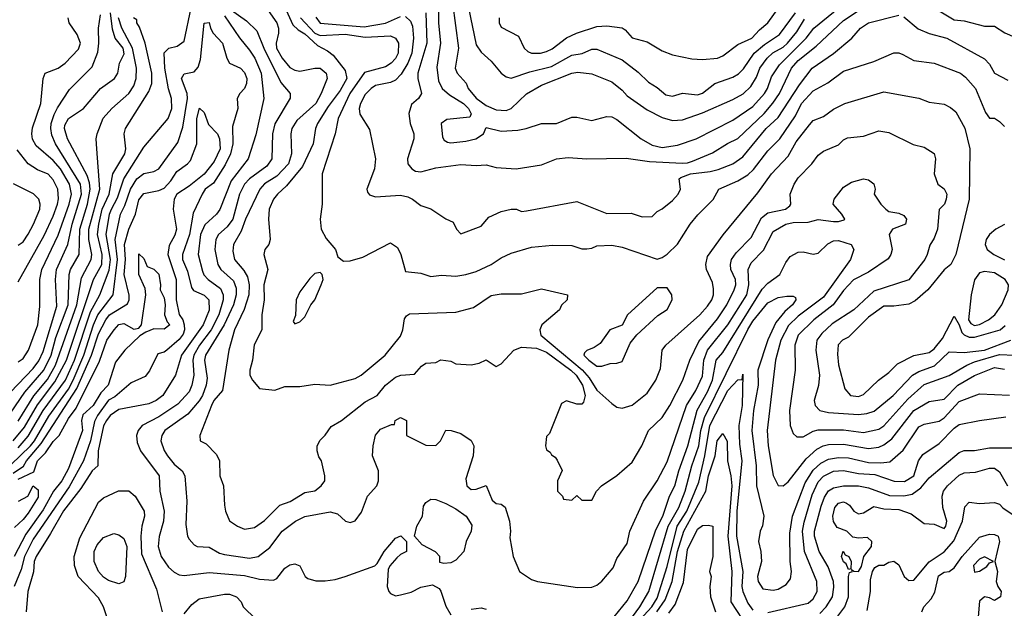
# Model space of a CAD drawing. Header units: inches. Extents: x 1793389 to 1900389, y 320802 to 470796.
# Tile 621 of 656: x 1862157 to 1866069, y 420804 to 423143. Entities that reach past the tile are written whole.
import ezdxf

# ---------------------------------------------------------------- set-up
doc = ezdxf.new("R2010")
doc.units = ezdxf.units.IN
doc.header["$MEASUREMENT"] = 0
doc.layers.add('B8462', color=7, linetype='Continuous')

msp = doc.modelspace()

# ---------------------------------------------------------------- linework, layer by layer
at = {"layer": 'B8462', "color": 2}
for points, elevation in [([(1863770.2, 423170.2), (1863774, 423050), (1863738, 422930), (1863738, 422910), (1863753.4, 422850), (1863741, 422830), (1863713.4, 422806.6), (1863702.8, 422770), (1863707.7, 422730), (1863723, 422690), (1863723, 422670), (1863698, 422590), (1863699.1, 422570), (1863714.8, 422550), (1863730, 422540.5), (1863750, 422538), (1863810, 422554.4), (1863910, 422567.7), (1863970, 422564), (1864010, 422566.8), (1864050, 422556), (1864130, 422551), (1864230, 422566), (1864289.5, 422590.5), (1864335.9, 422595.9), (1864410, 422590.7), (1864567, 422593), (1864659.3, 422579.3), (1864790, 422573.1), (1864810, 422573.7), (1864830, 422580.3), (1864910, 422614.4), (1864968.5, 422651.5), (1865010, 422670.5), (1865115.1, 422770), (1865148.9, 422811.1), (1865175.4, 422850), (1865224, 422950), (1865250, 422981.1), (1865321.6, 423038.4), (1865430, 423139.5), (1865570, 423234.4)], 306), ([(1863821.1, 423241.1), (1863821.1, 423130), (1863828.8, 423050), (1863813.8, 422953.8), (1863820.7, 422900.7), (1863834.9, 422870), (1863864.7, 422844.7), (1863920.4, 422810), (1863939.3, 422790), (1863951.1, 422768.9), (1863944.7, 422755.3), (1863853.4, 422746.6), (1863831, 422730), (1863836.3, 422676.3), (1863843.8, 422663.8), (1863856.8, 422656.8), (1863870, 422654), (1863930, 422660.4), (1863968.7, 422670), (1863999, 422690), (1864010, 422714), (1864070, 422700.7), (1864135.5, 422704.5), (1864169.4, 422710.6), (1864230, 422730.8), (1864290, 422731), (1864350, 422756), (1864370, 422756), (1864430, 422742), (1864490, 422758.8), (1864510, 422757.3), (1864530, 422746.8), (1864626, 422670), (1864670, 422644.9), (1864710, 422635.5), (1864770, 422643.8), (1864844, 422670), (1864990, 422744.4), (1865070, 422797.6), (1865115.8, 422850), (1865128.2, 422870), (1865144.5, 422915.5), (1865175.8, 422964.2), (1865282, 423070), (1865311.6, 423110), (1865482.9, 423250)], 310), ([(1862150, 421441.3), (1862190, 421487.6), (1862249.8, 421590), (1862338, 421710), (1862374.1, 421790), (1862438.4, 421981.6), (1862474.8, 422050), (1862512.7, 422147.3), (1862517, 422190), (1862500.3, 422290), (1862513.6, 422370), (1862520.8, 422390), (1862544.9, 422435.1), (1862570.9, 422510), (1862650, 422636), (1862746, 422750), (1862760.7, 422790), (1862759.5, 422830), (1862748, 422868), (1862733.5, 422950), (1862730, 423011.3), (1862748.7, 423030), (1862782.7, 423037.3), (1862810, 423058), (1862838, 423190)], 282), ([(1862985.3, 423190), (1863058.2, 423138.2), (1863098.9, 423098.9), (1863126.3, 423030), (1863194, 422894), (1863231, 422850), (1863230.8, 422830.8), (1863170.3, 422729.7), (1863161.3, 422690), (1863159.1, 422590), (1863138.9, 422561.1), (1863070.4, 422510), (1863050.2, 422489.8), (1863030.3, 422450), (1863003.1, 422350), (1862980.4, 422319.6), (1862946, 422290), (1862935.8, 422270), (1862932.2, 422230), (1862944.2, 422170), (1862956.4, 422150), (1863005.8, 422105.8), (1863016.5, 422076.5), (1863017.3, 422050), (1863005.8, 422010), (1862969.2, 421930), (1862894.3, 421810), (1862890.3, 421790), (1862901.1, 421718.9), (1862897.6, 421690), (1862883.2, 421650), (1862870, 421627.8), (1862824.1, 421575.9), (1862733.4, 421510), (1862721.6, 421490), (1862717.1, 421470), (1862730, 421431), (1862743.8, 421410), (1862770, 421377.3), (1862802.8, 421350), (1862813, 421330), (1862820.5, 421230), (1862816.8, 421136.8), (1862824, 421090), (1862830, 421078), (1862850, 421056), (1862862, 421050), (1862910, 421047.3), (1862950, 421023), (1862970, 421017.1), (1863070, 421003.1), (1863104, 421010), (1863150, 421044.9), (1863199, 421110), (1863252.7, 421150), (1863290, 421168.4), (1863390, 421187.3), (1863418.8, 421178.8), (1863450.7, 421150.7), (1863470, 421144.7), (1863490, 421151), (1863514.2, 421185.8), (1863539, 421250), (1863575.3, 421290), (1863582, 421310), (1863582, 421350), (1863559, 421410), (1863561.2, 421450), (1863570, 421492), (1863590, 421516), (1863634, 421534), (1863646, 421534), (1863648, 421550), (1863670, 421562), (1863694, 421550), (1863694, 421490), (1863770, 421452), (1863810, 421451.3), (1863828.7, 421470), (1863850, 421512), (1863871.1, 421511.1), (1863910, 421498), (1863950.7, 421470.7), (1863960.7, 421450), (1863959.1, 421410), (1863930, 421318), (1863933.4, 421290), (1863950, 421275.5), (1863970, 421277.1), (1864010, 421292), (1864033.8, 421233.8), (1864050, 421220.5), (1864070, 421218), (1864086, 421206), (1864103, 421150), (1864107.3, 421110), (1864104.5, 421084.5), (1864118, 421010), (1864142, 420950), (1864190, 420918.8), (1864214, 420910), (1864372.9, 420887.1), (1864430, 420887.3), (1864450, 420896), (1864470, 420911.3), (1864514.8, 420965.2), (1864530, 421002), (1864570, 421062), (1864581.2, 421110), (1864636, 421230), (1864690, 421310.8), (1864730, 421386), (1864806, 421610), (1864843.5, 421670), (1864870, 421726.8), (1864874.6, 421790), (1864889.8, 421830.2), (1864970, 421930.4), (1865045.3, 422050), (1865054.5, 422090), (1865051.5, 422150), (1865062.8, 422177.2), (1865112.4, 422227.6), (1865150, 422300.7), (1865201.2, 422330), (1865230, 422337.4), (1865290, 422338), (1865330, 422348.8), (1865390, 422340.4), (1865410, 422340.5), (1865432.5, 422347.5), (1865435.3, 422350), (1865424, 422370), (1865389, 422410), (1865393.2, 422430), (1865430, 422478), (1865462, 422498), (1865509.3, 422510.7), (1865530, 422506), (1865550, 422491.3), (1865556, 422470), (1865551.3, 422450), (1865578.8, 422410), (1865598.8, 422390), (1865610, 422380.7), (1865650, 422374.8), (1865670, 422364.7), (1865681, 422350), (1865676, 422330), (1865624.7, 422310), (1865611, 422290), (1865624, 422230), (1865618.8, 422210), (1865607.5, 422192.5), (1865530, 422139.3), (1865470, 422109.3), (1865430, 422067), (1865388.5, 422010), (1865312.4, 421950), (1865250.3, 421889.7), (1865237, 421850), (1865238.4, 421750), (1865214.9, 421590), (1865218, 421530), (1865230, 421498), (1865245.2, 421485.2), (1865270, 421484.9), (1865310, 421508.2), (1865330, 421513.7), (1865430, 421513.7), (1865510, 421502), (1865570, 421516.4), (1865590, 421528.4), (1865685.6, 421634.4), (1865750, 421693.7), (1865850, 421728.4), (1865919.5, 421770), (1865950, 421782.8), (1866050, 421812), (1866109.7, 421810.3)], 286), ([(1863125.5, 423205.5), (1863178, 423130), (1863184.9, 423110), (1863185.5, 423090), (1863175.8, 423050), (1863177.4, 423030), (1863199.6, 422990), (1863230, 422953.7), (1863250, 422942.6), (1863270, 422938), (1863330, 422950.4), (1863350.8, 422950), (1863374.9, 422930), (1863378, 422910), (1863354.9, 422850), (1863333.4, 422810), (1863257.8, 422742.2), (1863237.6, 422710), (1863234, 422690), (1863236.5, 422610), (1863224.6, 422570), (1863178.7, 422521.3), (1863130, 422491.3), (1863110.2, 422469.8), (1863053.4, 422350), (1863036.7, 422303.3), (1863006.4, 422250), (1863003.4, 422223.4), (1863010.3, 422190.3), (1863046.9, 422146.9), (1863061.2, 422121.2), (1863068.9, 422090), (1863066.5, 422050), (1863048.3, 421991.7), (1863010.4, 421910), (1862987.7, 421830), (1862962.6, 421670), (1862928.5, 421630), (1862918.4, 421610), (1862872, 421490), (1862874, 421470), (1862896.9, 421456.9), (1862936.9, 421416.9), (1862951.1, 421391.1), (1862951.3, 421330), (1862966, 421290), (1862970, 421214), (1862974, 421190), (1862990, 421152), (1863022, 421130), (1863050, 421118.8), (1863090, 421124.9), (1863130, 421153.4), (1863190, 421213.4), (1863231.4, 421228.6), (1863290, 421264), (1863330, 421270.8), (1863354, 421290), (1863368.7, 421310), (1863368.7, 421330), (1863355.3, 421390), (1863345.6, 421405.6), (1863339, 421430), (1863339, 421450), (1863350, 421472), (1863370, 421492), (1863393.6, 421526.4), (1863435.3, 421550), (1863530, 421624.9), (1863577.2, 421650), (1863610, 421690.7), (1863650, 421722), (1863670.6, 421730.6), (1863725.2, 421734.8), (1863753.6, 421766.4), (1863770, 421778), (1863810, 421781), (1863830, 421790.7), (1863870, 421786), (1863890, 421776), (1863950, 421771), (1863982, 421778), (1864010, 421791.3), (1864050, 421764.7), (1864070, 421774.8), (1864119.5, 421830), (1864150, 421842.3), (1864210, 421838.2), (1864250, 421821.8), (1864346.7, 421750), (1864368.4, 421730), (1864393.1, 421690), (1864404, 421650), (1864397.3, 421622.7), (1864390, 421615.3), (1864370, 421615.3), (1864330, 421628), (1864310, 421618), (1864262, 421498), (1864250, 421486), (1864246, 421450), (1864250, 421434), (1864264.7, 421424.7), (1864270, 421414), (1864284.7, 421404.7), (1864292.7, 421392.7), (1864311.6, 421351.6), (1864294, 421310), (1864294, 421270), (1864314, 421250), (1864318, 421238), (1864350, 421234), (1864370, 421252), (1864390, 421234), (1864430, 421234), (1864448, 421270), (1864468, 421290), (1864530, 421331.3), (1864590, 421384.7), (1864629, 421450), (1864655.3, 421510), (1864710, 421562.8), (1864739.5, 421610), (1864791.6, 421710), (1864819.5, 421790), (1864855.2, 421864.8), (1864930, 421954.9), (1864966.3, 422010), (1864996.2, 422070), (1865001.6, 422090), (1865000.5, 422110), (1864983, 422150), (1864980.5, 422170), (1864985.1, 422190), (1865003, 422217), (1865062.9, 422277.1), (1865104.8, 422355.2), (1865130, 422375.3), (1865199, 422390), (1865216.2, 422403.8), (1865221.2, 422410), (1865218, 422450), (1865234.5, 422490), (1865250, 422514), (1865304, 422570), (1865330, 422604.7), (1865350, 422621), (1865410, 422646), (1865430, 422666), (1865446.3, 422673.7), (1865510, 422680.7), (1865570, 422702), (1865610, 422694.8), (1865707.5, 422647.5), (1865750, 422636), (1865790.7, 422610.7), (1865796, 422590), (1865791, 422530), (1865804.7, 422490), (1865830, 422471.3), (1865841, 422450), (1865838, 422430), (1865831.3, 422410), (1865810.8, 422389.2), (1865803, 422310), (1865790, 422275.3), (1865772.8, 422247.2), (1865763, 422210), (1865753, 422190), (1865690.3, 422109.7), (1865550, 422063.6), (1865470.7, 421990), (1865385.1, 421934.9), (1865343.4, 421896.6), (1865323.8, 421870), (1865320.5, 421830), (1865334.4, 421730), (1865330.3, 421689.7), (1865313.4, 421630), (1865317.3, 421610), (1865336, 421590), (1865370, 421581.6), (1865490, 421574), (1865522.3, 421577.7), (1865552.3, 421587.7), (1865627.3, 421650), (1865704.5, 421730), (1865730, 421744.6), (1865792.3, 421767.7), (1865850, 421823), (1865910, 421820.3), (1865990.3, 421830.3), (1866094.5, 421870)], 290), ([(1863202.6, 423210), (1863242, 423122), (1863262.8, 423102.8), (1863290, 423086.5), (1863340.2, 423040.2), (1863379.9, 423019.9), (1863402.5, 423002.5), (1863450, 422940.7), (1863456, 422910), (1863430, 422861.6), (1863382.5, 422797.5), (1863340.4, 422730), (1863332.4, 422710), (1863322.4, 422650), (1863280.5, 422559.5), (1863216.7, 422483.3), (1863180.5, 422450), (1863165.5, 422430), (1863148, 422390), (1863144.9, 422350), (1863151.3, 422270), (1863146, 422250), (1863131, 422230), (1863126.8, 422210), (1863142, 422150), (1863126.7, 422090), (1863128.2, 422030), (1863119.3, 421970), (1863119.1, 421910), (1863088.6, 421851.4), (1863082, 421790), (1863070.8, 421750), (1863071, 421730), (1863081, 421710), (1863110, 421678), (1863170, 421671), (1863210, 421686), (1863270, 421684.7), (1863330, 421694.8), (1863390, 421690.8), (1863490, 421717.3), (1863514, 421730), (1863609, 421810), (1863670, 421886), (1863679.3, 421910), (1863686, 421954), (1863693.6, 421966.4), (1863706, 421974), (1863890, 421981), (1863960.2, 421999.8), (1864030, 422047.3), (1864070, 422053.4), (1864150, 422054), (1864230, 422073.4), (1864334, 422050), (1864332, 422030), (1864310, 422008), (1864301, 421990), (1864231, 421930), (1864222.8, 421910), (1864226.8, 421890), (1864391.3, 421751.3), (1864419.3, 421719.3), (1864450, 421670.4), (1864510, 421617.3), (1864530, 421602.8), (1864550, 421598.8), (1864590, 421610.8), (1864650, 421658.8), (1864684.5, 421710), (1864702.5, 421757.5), (1864709.4, 421830), (1864723.7, 421850), (1864859.3, 421970), (1864890, 422004), (1864906.6, 422030), (1864914, 422050), (1864913.8, 422073.8), (1864910, 422098), (1864886, 422150), (1864882.7, 422170), (1864890, 422202), (1864952.1, 422287.9), (1865090, 422454.8), (1865143.7, 422530), (1865210, 422600.7), (1865242.6, 422657.4), (1865294.9, 422725.1), (1865310, 422742.8), (1865350, 422758.8), (1865390, 422787.3), (1865435.3, 422810), (1865590, 422856), (1865730, 422830.7), (1865770, 422814.8), (1865830, 422807.3), (1865854.6, 422794.6), (1865876.4, 422776.4), (1865912.1, 422712.1), (1865932.4, 422630), (1865928.9, 422430), (1865876.3, 422210), (1865856, 422170), (1865830, 422149.2), (1865764.9, 422070), (1865714.4, 422025.6), (1865690, 422012.3), (1865630, 422004.5), (1865590, 422005.2), (1865530, 421960.5), (1865450, 421882), (1865426, 421870), (1865408.5, 421851.5), (1865405.8, 421814.2), (1865410, 421772), (1865435.5, 421675.5), (1865458, 421650), (1865490, 421646), (1865510, 421654), (1865569.6, 421710.4), (1865610, 421740.7), (1865644, 421776), (1865710, 421808.2), (1865770, 421820.4), (1865790, 421834.4), (1865824.1, 421875.9), (1865870, 421964.7), (1865890, 421931), (1865900.6, 421900.6), (1865910.2, 421890.2), (1865930, 421880.9), (1865950, 421881.5), (1866052.3, 421910), (1866072.7, 421927.3)], 294), ([(1863876.5, 423210), (1863900.4, 423030), (1863886.7, 422950), (1863895.5, 422930), (1863930.4, 422890.4), (1863939.1, 422870), (1863970, 422830.6), (1864010, 422802), (1864050, 422784.6), (1864090, 422782.6), (1864109.2, 422790), (1864170, 422848), (1864230, 422883.1), (1864350, 422930.4), (1864374.6, 422934.6), (1864430, 422928), (1864510, 422895.5), (1864550, 422863), (1864570, 422840.5), (1864650, 422784.9), (1864710, 422754), (1864750, 422742), (1864790, 422745.5), (1864870, 422772.4), (1864990, 422826.4), (1865031, 422849), (1865062, 422878), (1865084.9, 422915.1), (1865097.4, 422950), (1865126.6, 422990), (1865149.1, 423010.9), (1865190, 423034.3), (1865208.2, 423050), (1865244.9, 423095.1), (1865274.9, 423145.1)], 314), ([(1863940.3, 423190), (1863970, 423042.8), (1863990, 423014), (1864030, 422978.8), (1864070, 422931), (1864090, 422916), (1864110, 422911), (1864183.8, 422936.2), (1864270, 422957.4), (1864350, 423002), (1864391.1, 423008.9), (1864430, 423026), (1864450, 423025.5), (1864550, 422984), (1864614.2, 422934.2), (1864654.6, 422894.6), (1864690, 422873.4), (1864724.4, 422844.4), (1864750, 422839.5), (1864790, 422850.7), (1864850, 422844.4), (1864870, 422850.6), (1864919, 422890), (1864990, 422914.9), (1865012.2, 422927.8), (1865032.1, 422947.9), (1865075.1, 423010), (1865115.8, 423044.2), (1865175.2, 423084.8), (1865239.7, 423170)], 318), ([(1864062, 423150), (1864062, 423130), (1864070, 423114), (1864138, 423078), (1864161, 423030), (1864176.3, 423016.3), (1864190.5, 423010.5), (1864226, 423010), (1864250, 423017.1), (1864272.2, 423027.8), (1864330, 423070.5), (1864368.7, 423090), (1864450, 423115.5), (1864490, 423119.3), (1864550.5, 423110.5), (1864563, 423103), (1864590.6, 423070.6), (1864650, 423054.8), (1864710, 423018.8), (1864750, 423002.8), (1864827.5, 422987.5), (1864870, 422984.9), (1864930, 422990.7), (1864950, 422999.1), (1865010, 423044), (1865066, 423070), (1865096.6, 423103.4), (1865130, 423130.6), (1865170, 423187.7)], 322), ([(1865810, 423178), (1865870, 423143), (1865910, 423138), (1865990, 423117.1), (1866030, 423117.3), (1866070.6, 423090.6), (1866150, 423056), (1866170, 423052), (1866202, 423058), (1866208, 423072), (1866229.2, 423190)], 306), ([(1862090, 421630.7), (1862210, 421757), (1862232, 421788), (1862250, 421824.9), (1862304.7, 422004.7), (1862299.1, 422110), (1862303.1, 422150), (1862348.4, 422250), (1862364.8, 422330), (1862401.6, 422450), (1862398.8, 422490), (1862298.9, 422650), (1862284.2, 422684.2), (1862279.7, 422710), (1862281.3, 422730), (1862293.3, 422766.7), (1862306.9, 422793.1), (1862354.9, 422865.1), (1862444.2, 422955.8), (1862466.5, 423013.5), (1862471.6, 423050), (1862469.6, 423110), (1862478.2, 423161.8)], 298), ([(1862120, 421580), (1862177.6, 421662.4), (1862252.7, 421750), (1862281.5, 421810), (1862300.4, 421879.6), (1862349.8, 422010), (1862353.5, 422130), (1862358.9, 422150), (1862392.4, 422210), (1862396.2, 422310), (1862426.5, 422410), (1862437.1, 422470), (1862434.6, 422494.6), (1862424.5, 422524.5), (1862346.9, 422670), (1862334.7, 422710), (1862336.3, 422723.7), (1862350, 422750.4), (1862410, 422790.7), (1862478, 422870), (1862533.2, 422910), (1862546.6, 422930), (1862553.6, 422970), (1862572.3, 423007.7), (1862568.3, 423030), (1862536, 423070), (1862525.5, 423105.5), (1862517.3, 423170)], 294), ([(1862130, 421469), (1862176.1, 421523.9), (1862227.7, 421612.3), (1862296.5, 421703.5), (1862342.9, 421790), (1862449.8, 422110), (1862483.1, 422170), (1862483.7, 422210), (1862465.7, 422290), (1862470.7, 422330), (1862484.8, 422390), (1862511.8, 422450), (1862526.9, 422530), (1862574.3, 422610), (1862578.9, 422630), (1862572, 422690), (1862577, 422710), (1862670, 422857.3), (1862681.3, 422890), (1862682, 422930), (1862655.6, 423050), (1862632.7, 423112.7), (1862622, 423130), (1862622, 423142), (1862609.3, 423150)], 286), ([(1862150, 421547.2), (1862212.3, 421647.7), (1862266.5, 421713.5), (1862298.5, 421770), (1862384, 422010), (1862402.2, 422117.8), (1862441.1, 422190), (1862443.5, 422210), (1862431.7, 422270), (1862431.6, 422310), (1862475.1, 422470), (1862462.7, 422630), (1862460.9, 422670), (1862464.5, 422690), (1862488.5, 422751.5), (1862522.9, 422790), (1862590, 422850.4), (1862610, 422880.7), (1862619.7, 422910), (1862620.5, 422950), (1862604.6, 423030), (1862562.2, 423110), (1862549.1, 423150)], 290), ([(1862150, 421782.8), (1862170, 421796), (1862191.8, 421830), (1862229.3, 421930), (1862236.2, 422003.8), (1862236.3, 422110), (1862245.1, 422150), (1862310, 422287.3), (1862353.8, 422410), (1862362, 422450), (1862354.8, 422490), (1862319.2, 422550), (1862290, 422583.5), (1862221.5, 422641.5), (1862207.6, 422667.6), (1862205.4, 422690), (1862207.3, 422712.7), (1862240.5, 422810), (1862249.3, 422910), (1862257.2, 422930), (1862310, 422950.7), (1862337.2, 422970), (1862390, 423026), (1862398, 423050), (1862384.8, 423084.8), (1862353.2, 423130), (1862349, 423150)], 302), ([(1862970, 423159), (1863030, 423070.7), (1863070, 423022), (1863090.3, 422990), (1863116.5, 422930), (1863126.4, 422830), (1863094.4, 422685.6), (1863064.9, 422590), (1862997, 422503), (1862951.5, 422388.5), (1862938, 422370), (1862892.4, 422327.6), (1862875.6, 422290), (1862865.3, 422210), (1862883.4, 422143.4), (1862888.9, 422128.9), (1862904.9, 422110), (1862954.4, 422074.4), (1862964.6, 422050), (1862964.9, 422030), (1862947.3, 421970), (1862917.2, 421910), (1862871.3, 421850), (1862849.1, 421810), (1862844.4, 421790), (1862848.9, 421730), (1862841.1, 421690), (1862830, 421663.7), (1862785.1, 421614.9), (1862710, 421565.1), (1862642.8, 421530), (1862626.8, 421510), (1862620.7, 421490), (1862623.4, 421463.4), (1862636.3, 421430), (1862710.5, 421330), (1862714, 421270), (1862730.4, 421190), (1862728.5, 421150), (1862710.4, 421089.6), (1862706.4, 421050), (1862719.3, 421010), (1862747.7, 420967.7), (1862770, 420947.7), (1862790, 420937.3), (1862810, 420934), (1862910, 420946.4), (1863050, 420934.4), (1863110, 420919.1), (1863164.7, 420915.3), (1863178, 420922), (1863210, 420962.8), (1863230, 420976), (1863250, 420981), (1863270, 420972), (1863290.7, 420930.7), (1863302, 420922), (1863333.2, 420913.2), (1863370, 420912.7), (1863410, 420918.4), (1863449.7, 420930.3), (1863567.2, 420972.8), (1863577.5, 420982.5), (1863605.2, 421030), (1863650, 421082), (1863671.3, 421091.3), (1863694, 421070), (1863694, 421030), (1863670, 421018), (1863655.3, 421004.7), (1863627.1, 420972.9), (1863621.4, 420958.6), (1863616.3, 420890), (1863622.8, 420870), (1863630, 420862.8), (1863650, 420853.4), (1863670, 420857.1), (1863711.5, 420868.5), (1863750, 420887.3), (1863796.9, 420896.9), (1863822.8, 420882.8), (1863830, 420872), (1863850, 420812), (1863870, 420778)], 282), ([(1863271.8, 423150), (1863330, 423089.3), (1863350, 423079.7), (1863450, 423085.2), (1863530, 423074.2), (1863630, 423078.7), (1863650.2, 423070.2), (1863661.3, 423050), (1863660.3, 423010), (1863650, 422989.4), (1863633, 422970), (1863610, 422955.8), (1863526.3, 422933.7), (1863468.1, 422850), (1863422.4, 422750), (1863410.5, 422690), (1863358.8, 422530), (1863358.8, 422410), (1863350.7, 422350), (1863354.8, 422310), (1863374, 422274), (1863411.3, 422230), (1863421, 422201), (1863443.6, 422183.6), (1863470, 422184.7), (1863520.2, 422199.8), (1863630, 422256), (1863657.3, 422237.3), (1863671, 422210), (1863690, 422142), (1863750, 422136), (1863790, 422122.8), (1863832.5, 422127.5), (1863890, 422124), (1863930, 422130.6), (1863970, 422143), (1864029.6, 422170.4), (1864070, 422197.3), (1864110, 422214.8), (1864190, 422238.8), (1864273.6, 422246.4), (1864350, 422246), (1864390, 422232.7), (1864410, 422232.4), (1864430, 422234.9), (1864450, 422244.9), (1864510, 422246.8), (1864550, 422238.8), (1864690, 422192), (1864710, 422198), (1864730, 422211.3), (1864770, 422251), (1864821.2, 422330), (1864851.9, 422368.1), (1864911.8, 422428.2), (1864935.3, 422470), (1865010, 422502.4), (1865050, 422526.4), (1865071.9, 422548.1), (1865130, 422621.6), (1865177, 422670), (1865238.8, 422761.2), (1865263, 422810), (1865310, 422860.4), (1865368.2, 422891.8), (1865430, 422939.1), (1865550, 422976.3), (1865630, 423010.7), (1865650, 423010.7), (1865665.2, 423005.2), (1865710, 422980.7), (1865790.5, 422970.5), (1865894.8, 422930), (1865914.7, 422914.7), (1865954, 422870), (1865993.7, 422773.7), (1866010, 422751.3), (1866030, 422751.3), (1866050, 422738), (1866070, 422718)], 298), ([(1863333, 423153), (1863350, 423128.7), (1863525.3, 423114.7), (1863610, 423129.1), (1863670, 423155.3)], 302), ([(1863690, 423156.4), (1863710, 423137.3), (1863717.5, 423117.5), (1863721.1, 423070), (1863714.9, 423010), (1863699, 422970), (1863673, 422927), (1863650, 422902.9), (1863630, 422894), (1863570, 422881.6), (1863553.4, 422870), (1863530, 422846), (1863510.5, 422810), (1863506, 422790), (1863508.1, 422768.1), (1863546.4, 422706.4), (1863570.8, 422590), (1863566.8, 422550), (1863536, 422470), (1863538, 422458), (1863546.8, 422446.8), (1863570, 422438.8), (1863670, 422445.5), (1863698.8, 422438.8), (1863718, 422430), (1863750, 422404.7), (1863790, 422391.3), (1863850, 422351.3), (1863878.8, 422338.8), (1863892, 422310), (1863910, 422292), (1863990, 422322), (1864021.2, 422358.8), (1864070, 422381), (1864110, 422390.7), (1864130.5, 422390.5), (1864150, 422381), (1864170, 422382.8), (1864370, 422421), (1864490, 422373), (1864586.3, 422373.7), (1864630, 422359.1), (1864670, 422360.7), (1864690, 422381), (1864710, 422391), (1864750, 422424), (1864772.7, 422450), (1864782.7, 422470), (1864777.2, 422510), (1864783.6, 422516.4), (1864822, 422530), (1864900.6, 422539.4), (1864932.4, 422547.6), (1864990, 422570.4), (1865030, 422598.4), (1865122.4, 422710), (1865170, 422754.4), (1865255.3, 422884.7), (1865306, 422950), (1865390.9, 423009.1), (1865462.7, 423070), (1865498, 423110), (1865530, 423130.4), (1865650, 423160.7)], 302), ([(1865670, 423154.8), (1865726.6, 423106.6), (1865770, 423087.7), (1865841, 423070), (1865990, 422987.3), (1866010, 422966.8), (1866030.5, 422930.5), (1866082.5, 422902.5)], 302), ([(1862083.1, 421336.9), (1862199.3, 421450), (1862215.7, 421470), (1862273, 421567), (1862350, 421675.2), (1862369.1, 421710), (1862411.3, 421810), (1862449.9, 421930), (1862467.2, 421970), (1862528.3, 422050), (1862545.6, 422190), (1862535.5, 422270), (1862557.7, 422370), (1862574.9, 422405.1), (1862596.8, 422470), (1862622, 422510), (1862650, 422532), (1862690, 422539.5), (1862709.7, 422550.3), (1862784.9, 422655.1), (1862804.4, 422715.6), (1862823.8, 422830), (1862821.4, 422850), (1862799.6, 422910), (1862810, 422927.3), (1862850, 422936.4), (1862865.9, 422954.1), (1862875.2, 422984.8), (1862889.1, 423129.1), (1862910, 423131.3), (1862914.8, 423110), (1862926, 423090), (1862963, 423050), (1862979.3, 422990), (1862990, 422970.8), (1863033.4, 422950), (1863050, 422933.4), (1863059.5, 422910), (1863058.4, 422890), (1863050.5, 422870), (1863030.8, 422850), (1863020.7, 422830), (1863023, 422790), (1863001.7, 422718.3), (1863003.2, 422650), (1862994, 422610), (1862973.5, 422566.5), (1862926.5, 422493.5), (1862893, 422470), (1862881.3, 422450), (1862845.7, 422374.3), (1862831, 422289), (1862803.1, 422210), (1862803.7, 422190), (1862823.2, 422143.2), (1862838.7, 422078.7), (1862847.2, 422067.2), (1862890, 422048.2), (1862908.2, 422030), (1862910, 421989.2), (1862886, 421930), (1862798.9, 421810), (1862775.5, 421730), (1862724.9, 421650), (1862698.8, 421630), (1862670, 421617), (1862550, 421594.3), (1862516.4, 421570), (1862501.7, 421550), (1862490, 421529.2), (1862468.9, 421430), (1862466.8, 421370), (1862444.9, 421350), (1862399.9, 421280.1), (1862330, 421191.5), (1862279.3, 421100.7), (1862221.5, 421010), (1862214.3, 420990), (1862211.7, 420948.3), (1862188.8, 420870), (1862182.4, 420790)], 278), ([(1862130, 421341.1), (1862171.2, 421368.8), (1862183.8, 421390), (1862241.7, 421458.3), (1862383.1, 421676.9), (1862442.3, 421810), (1862470, 421894.9), (1862498.5, 421950), (1862513.6, 421970), (1862585.6, 422014.4), (1862591.8, 422030), (1862591.6, 422048.4), (1862572, 422130), (1862576.5, 422190), (1862572.9, 422250), (1862589.8, 422310.2), (1862617.4, 422370), (1862630, 422426.8), (1862650, 422452.7), (1862710, 422464.9), (1862730, 422473.4), (1862757.1, 422502.9), (1862780.8, 422539.2), (1862824, 422570), (1862835.9, 422584.1), (1862860.9, 422650), (1862860.9, 422750), (1862871.6, 422791.6), (1862890, 422774), (1862906.8, 422726.8), (1862942, 422690), (1862950.3, 422670), (1862952.9, 422630), (1862930, 422579.3), (1862890.2, 422529.8), (1862830, 422481.6), (1862781, 422450), (1862770.4, 422429.6), (1862766.7, 422390), (1862780.3, 422310), (1862773.7, 422286.3), (1862750, 422245.2), (1862745.8, 422210), (1862778, 422110), (1862777.7, 422030), (1862790, 421971.3), (1862804.2, 421950), (1862810.3, 421930.3), (1862811.6, 421910), (1862806.3, 421893.7), (1862790, 421871.5), (1862740.7, 421830), (1862730, 421822), (1862704.9, 421815.1), (1862672.3, 421747.7), (1862654.6, 421725.4), (1862599.9, 421700.1), (1862535.1, 421644.9), (1862510, 421631.1), (1862465.5, 421570), (1862454.2, 421545.8), (1862437.5, 421470), (1862410.2, 421390), (1862353.3, 421286.7), (1862210, 421078.7), (1862176.1, 421010), (1862162, 420958), (1862134.3, 420890)], 274), ([(1862150, 422101), (1862254.3, 422285.7), (1862290, 422362), (1862307.1, 422410), (1862311.1, 422431.1), (1862308, 422470), (1862290, 422506.6), (1862270, 422529.4), (1862226.9, 422546.9), (1862189.7, 422569.7), (1862146.3, 422626.3)], 306), ([(1862150, 422247.3), (1862170, 422260.7), (1862190, 422290.8), (1862211.6, 422330), (1862236.2, 422390), (1862238.4, 422410), (1862232.3, 422430), (1862211.4, 422451.4), (1862131.4, 422491.4)], 310), ([(1866070, 422329.2), (1866036, 422310), (1866010, 422289), (1865997.3, 422270), (1865993.4, 422250), (1866000.5, 422230), (1866027.7, 422210), (1866070, 422189.1)], 298), ([(1864518.4, 420770), (1864570, 420834), (1864613.6, 420910), (1864684.8, 421115.2), (1864712.3, 421170), (1864738.4, 421250), (1864760.5, 421290), (1864775.6, 421350), (1864812.1, 421450), (1864848.1, 421591.9), (1864890, 421663.8), (1864908.9, 421710), (1864923.6, 421790), (1864950, 421820.5), (1865107.3, 422072.7), (1865130, 422096.3), (1865177.2, 422130), (1865201.5, 422178.5), (1865218.6, 422201.4), (1865250, 422218.8), (1865270, 422220.7), (1865310, 422210.7), (1865330, 422214.8), (1865367.7, 422252.3), (1865390, 422264), (1865410, 422264.9), (1865461, 422250), (1865470.5, 422230), (1865457.6, 422190), (1865350, 422040.5), (1865250, 421965.1), (1865212, 421928), (1865180.9, 421870), (1865160.3, 421790), (1865127, 421510), (1865130.4, 421450), (1865150, 421332), (1865170, 421291.3), (1865190, 421291), (1865210, 421306.8), (1865282.2, 421397.8), (1865323.6, 421436.4), (1865349.8, 421450.2), (1865370, 421454.9), (1865430, 421456.5), (1865530, 421438.7), (1865570, 421443.7), (1865590, 421453.7), (1865622.5, 421477.5), (1865710, 421590.3), (1865770, 421626), (1865830, 421634.4), (1865884.2, 421690), (1865950, 421728.8), (1866030, 421760.4), (1866070, 421754.4)], 282), ([(1862150, 421316.9), (1862213.2, 421346.8), (1862227.6, 421390), (1862258.7, 421421.3), (1862290, 421466.4), (1862314, 421490), (1862350, 421558.4), (1862381.1, 421598.9), (1862473.5, 421786.5), (1862503, 421870), (1862531.8, 421910), (1862550, 421932.2), (1862570, 421935.3), (1862610, 421912.7), (1862630, 421917.3), (1862640.9, 421930), (1862658.4, 422050), (1862654.5, 422074.5), (1862629.6, 422130), (1862630, 422212), (1862650, 422194), (1862662.8, 422162.8), (1862690, 422151), (1862710, 422131.3), (1862716.3, 422090), (1862714.8, 422070), (1862730, 422038), (1862734.3, 422010), (1862732, 421970), (1862742.3, 421942.3), (1862753, 421930), (1862730, 421912.7), (1862690, 421914.5), (1862658.4, 421901.6), (1862633.8, 421886.2), (1862574.9, 421830), (1862537.5, 421782.5), (1862508.5, 421690), (1862479.4, 421660.6), (1862448.5, 421610), (1862407, 421573), (1862402, 421550), (1862406, 421510), (1862350, 421359.5), (1862323.6, 421310), (1862291, 421269), (1862250, 421194.7), (1862181.4, 421098.6), (1862135, 421010)], 270), ([(1864577.6, 420750), (1864620.4, 420810), (1864656, 420870), (1864733.3, 421130), (1864775.3, 421204.7), (1864800.3, 421270), (1864827.6, 421370), (1864855, 421450), (1864862.9, 421510), (1864877.2, 421562.8), (1865050, 421912.4), (1865070, 421944.9), (1865130, 422018.4), (1865170, 422039.5), (1865204.5, 422044.5), (1865230, 422044.7), (1865238.8, 422038.8), (1865241, 422030), (1865227.3, 422010), (1865196.4, 421983.6), (1865160.7, 421939.3), (1865129.2, 421870.8), (1865090.3, 421750), (1865091.6, 421690), (1865072, 421590), (1865066.3, 421510), (1865083.6, 421370), (1865084.4, 421290), (1865113.7, 421170), (1865108.7, 421131.3), (1865099.3, 421110), (1865092.7, 421070), (1865101.3, 421030), (1865103.8, 420990), (1865088.5, 420930), (1865090.6, 420910), (1865110, 420880.7), (1865150, 420875.5), (1865170, 420880.5), (1865202, 420898), (1865219.5, 420920.5), (1865223.7, 420950), (1865218, 420990), (1865217.1, 421102.9), (1865228, 421170), (1865277.5, 421302.5), (1865310, 421352.4), (1865339.8, 421380.2), (1865370, 421396), (1865410, 421403.6), (1865450, 421401.7), (1865530, 421383.2), (1865578.5, 421381.5), (1865614, 421386), (1865667.3, 421432.7), (1865730, 421524.9), (1865750, 421535.5), (1865810, 421548.2), (1865830, 421560.4), (1865890, 421625.5), (1865970, 421656.3), (1866090, 421650.6)], 278), ([(1864525.3, 420654.7), (1864668.7, 420810), (1864690, 420844.4), (1864729.8, 420970), (1864768.9, 421130), (1864807.1, 421190), (1864855.3, 421304.7), (1864879.3, 421410), (1864898.8, 421530), (1864969.9, 421670.1), (1865010, 421711.3), (1865027.3, 421712.7), (1865030, 421734), (1865027.9, 421610), (1865014, 421530), (1865016.7, 421456.7), (1865025.7, 421390), (1865006.3, 421190), (1865004.5, 421090), (1865030.3, 420950.3), (1865026.5, 420890), (1865030.3, 420870), (1865050, 420824.9), (1865070, 420796.3)], 274), ([(1865130, 420786.7), (1865290, 420824.9), (1865310, 420842), (1865325.6, 420870), (1865323.6, 420910), (1865275.4, 421030), (1865267.6, 421110), (1865273.5, 421146.5), (1865305.2, 421254.8), (1865330, 421306), (1865350, 421328.7), (1865390, 421348.9), (1865430, 421351.6), (1865490, 421340.2), (1865555.1, 421335.1), (1865631.2, 421308.8), (1865672.1, 421307.9), (1865710, 421330.7), (1865728, 421390), (1865745.2, 421414.8), (1865810, 421459.3), (1865870, 421520.4), (1865890, 421534.9), (1865970, 421550.7), (1866075.6, 421564.4)], 274), ([(1864688.1, 420790), (1864722.1, 420837.9), (1864748.9, 420910), (1864770.6, 421030), (1864795.7, 421110), (1864882.7, 421270), (1864893.3, 421330), (1864919.7, 421410), (1864927.6, 421470), (1864950, 421498.8), (1864968.4, 421468.4), (1864968.7, 421390), (1864982.2, 421330), (1864985.8, 421290), (1864970.2, 421090), (1864986.2, 420950), (1864982.6, 420830), (1865050, 420726)], 270), ([(1865336.3, 420783.7), (1865361.6, 420810), (1865386.3, 420850), (1865392.2, 420887.8), (1865389.7, 420910), (1865368.5, 420968.5), (1865332.8, 421030), (1865314.7, 421090), (1865314.7, 421110), (1865341, 421210), (1865354.6, 421245.4), (1865370, 421270.4), (1865390, 421283.1), (1865430, 421290.4), (1865490, 421290.2), (1865530, 421283.1), (1865612.4, 421252.4), (1865670, 421250.3), (1865702.7, 421257.3), (1865737.2, 421282.8), (1865770, 421323), (1865890, 421422.8), (1865909.5, 421430.5), (1865950, 421430.6), (1866010, 421441.6), (1866098.9, 421441.1)], 270), ([(1865407.6, 420772.4), (1865435.1, 420810), (1865449.6, 420850), (1865449.6, 420930.4), (1865454, 420946), (1865466, 420950), (1865462, 420958), (1865471.3, 420951.3), (1865490, 420950.8), (1865502, 420970), (1865511.1, 421010), (1865541.3, 421050), (1865543, 421070), (1865524.8, 421084.8), (1865490, 421082.8), (1865466.5, 421086.5), (1865443.7, 421110), (1865404.4, 421124.4), (1865390, 421149), (1865388.3, 421170), (1865395.8, 421204.2), (1865410, 421221.6), (1865430, 421226.7), (1865441.7, 421221.7), (1865453.6, 421213.6), (1865470.5, 421190), (1865490, 421179.6), (1865510, 421183.2), (1865550, 421208.9), (1865590, 421199.6), (1865650, 421197), (1865699.2, 421179.2), (1865750, 421141), (1865790, 421138.8), (1865830, 421120.7), (1865837, 421130), (1865840.7, 421150), (1865824.8, 421204.8), (1865822.4, 421250), (1865827.8, 421270), (1865842.9, 421290), (1865890, 421332.4), (1865910, 421342.4), (1865955.1, 421344.9), (1866010, 421360.7), (1866030, 421360.7), (1866050, 421346.8), (1866081.7, 421290)], 266), ([(1862152.3, 421230), (1862189.3, 421250), (1862210, 421290.4), (1862230, 421274.8), (1862230, 421245.2), (1862190, 421181.6), (1862170, 421156.2), (1862135.6, 421124.4)], 266), ([(1862502.7, 420770), (1862489.4, 420810), (1862470, 420845.2), (1862389.4, 420930), (1862374.2, 420974.2), (1862372.8, 421010), (1862395.8, 421084.2), (1862470, 421226), (1862490, 421242.8), (1862549.4, 421270.6), (1862590, 421270.8), (1862614.8, 421250), (1862650.6, 421190), (1862653, 421170), (1862641.6, 421130), (1862638, 421090), (1862641, 421021), (1862699.9, 420879.9), (1862722.8, 420790)], 278), ([(1865524.5, 420795.5), (1865538, 420870), (1865537.5, 420917.5), (1865544.8, 420950), (1865554.5, 420965.5), (1865570, 420974.9), (1865590, 420975.5), (1865610, 420987.3), (1865630, 420990.8), (1865650, 420976), (1865671, 420930), (1865690, 420914.8), (1865710, 420916), (1865771.1, 420988.9), (1865830, 421027.7), (1865868, 421072), (1865902.9, 421150), (1865912.7, 421207.3), (1865930, 421226), (1865970, 421220.5), (1866030, 421224.9), (1866050, 421218), (1866063.4, 421203.4), (1866112.4, 421170)], 262), ([(1864735.6, 420784.4), (1864761, 420819), (1864794.2, 420905.8), (1864810, 421038), (1864850, 421118.8), (1864870, 421133), (1864894, 421134), (1864911.3, 421130), (1864910.8, 421009.2), (1864898, 420950), (1864904.7, 420930), (1864898.8, 420890), (1864902, 420850), (1864921, 420790)], 266), ([(1865740.7, 420790), (1865749.7, 420810.3), (1865778.3, 420841.7), (1865792.5, 420867.5), (1865807.4, 420932.6), (1865830, 420948), (1865850, 420950.4), (1865870, 420964.9), (1865902, 421010), (1865970, 421086), (1866010, 421098.8), (1866030, 421097.3), (1866044.7, 421090), (1866050.3, 421070), (1866030.8, 420990), (1866042.4, 420950), (1866036.3, 420910), (1866042.8, 420890), (1866057.1, 420870), (1866053.7, 420850), (1866030, 420834.5), (1866010, 420846), (1865990, 420849.7), (1865970, 420831.6), (1865965.7, 420770)], 258), ([(1862810, 420782), (1862840.8, 420819.2), (1862870, 420842), (1862970, 420860.7), (1862990, 420860.7), (1863018, 420850), (1863036, 420830), (1863044.7, 420810), (1863146, 420710)], 278), ([(1863950, 420801), (1863990, 420806), (1864010, 420801)], 282)]:
    msp.add_lwpolyline(points, dxfattribs=dict(at, elevation=elevation))
for points, elevation in [([(1863350, 422138), (1863330, 422134), (1863310, 422114), (1863270, 422062), (1863254.8, 422030), (1863252, 421968), (1863243.6, 421943.6), (1863250, 421934), (1863270, 421942), (1863290, 421962), (1863313.2, 422010), (1863329, 422030), (1863354, 422090), (1863362, 422110), (1863358, 422130)], 298), ([(1865990, 422141.7), (1865970, 422137.4), (1865950, 422109.2), (1865936.9, 422050), (1865927.1, 421950), (1865936.1, 421936.1), (1865950, 421927.7), (1865970, 421931.8), (1866006.6, 421950), (1866031.8, 421970), (1866058.7, 422010), (1866084.2, 422070), (1866086.3, 422090), (1866072.8, 422110), (1866030, 422136.8)], 298), ([(1864730, 422078), (1864690, 422078), (1864571.3, 421970), (1864551.1, 421928.9), (1864502, 421910), (1864463.6, 421856.4), (1864439.8, 421840.2), (1864410, 421828), (1864401, 421819), (1864398, 421810), (1864418, 421790), (1864450, 421766.8), (1864470, 421766), (1864503.1, 421776.9), (1864530, 421778), (1864550, 421784.7), (1864582.7, 421857.3), (1864609.2, 421890.8), (1864692.1, 421967.9), (1864730, 421992), (1864748.7, 422030), (1864748, 422050)], 298), ([(1863842, 420982), (1863826, 420986), (1863826, 421010), (1863808.4, 421028.4), (1863756.4, 421056.4), (1863726, 421090), (1863735.3, 421130), (1863757.2, 421170), (1863761.2, 421210), (1863770, 421224.7), (1863790, 421238), (1863810, 421236), (1863850, 421221), (1863890, 421198.8), (1863931.3, 421170), (1863953.7, 421133.7), (1863950.8, 421110), (1863930.8, 421070), (1863921, 421030), (1863890, 420995.3), (1863870, 420984)], 282), ([(1862550, 420901.2), (1862510, 420914), (1862490, 420927.6), (1862469.6, 420950), (1862452.3, 420990), (1862452.3, 421030), (1862463.8, 421056.2), (1862490, 421084.9), (1862530, 421100.7), (1862550, 421096.3), (1862570, 421080.7), (1862582.4, 421050), (1862577.3, 420930), (1862570, 420908.7)], 274), ([(1865450, 420958), (1865440.2, 420980.2), (1865430, 420989), (1865422.7, 421010), (1865429.3, 421030.7), (1865436.8, 421016.8), (1865450.6, 421010), (1865461, 420990), (1865459.6, 420960.4)], 266), ([(1865990, 421009), (1865970, 420999.3), (1865946.6, 420973.4), (1865950, 420947.7), (1865970, 420951), (1865999, 420970), (1866010, 420984.7), (1866026, 420990)], 258)]:
    msp.add_lwpolyline(points, close=True, dxfattribs=dict(at, elevation=elevation))

doc.saveas('drawing.dxf')
